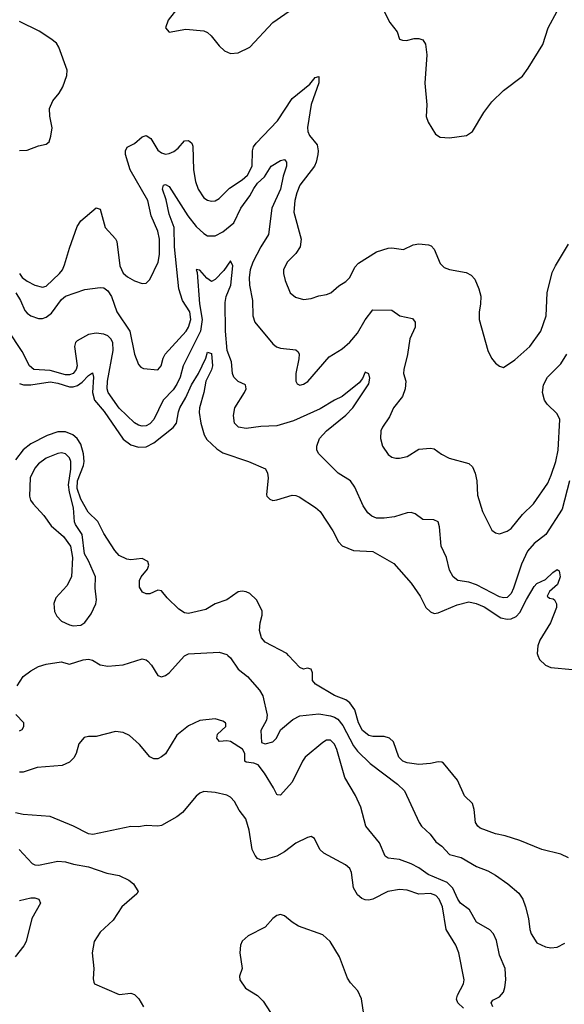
# Model space of a CAD drawing. Header units: inches. Extents: x 1173000 to 1307049, y 522583 to 678455.
# Tile 311 of 617: x 1275932 to 1278767, y 558183 to 563313. Entities that reach past the tile are written whole.
import ezdxf

# ---------------------------------------------------------------- set-up
doc = ezdxf.new("R2010")
doc.units = ezdxf.units.IN
doc.header["$MEASUREMENT"] = 0
doc.layers.add('B2575', color=7, linetype='Continuous')
doc.layers.add('B2576', color=7, linetype='Continuous')

msp = doc.modelspace()

# ---------------------------------------------------------------- linework, layer by layer
at = {"layer": 'B2575', "color": 5}
for points, elevation in [([(1275918.3, 559841.7), (1275950.4, 559890), (1275990, 559919.7), (1276030, 559942.4), (1276070, 559955.1), (1276146.6, 559966.6), (1276190, 559955.1), (1276262.3, 559977.7), (1276290, 559980.7), (1276310, 559975.1), (1276351.4, 559951.4), (1276390, 559944.2), (1276470, 559951.5), (1276570, 559982.9), (1276590, 559977), (1276598, 559970), (1276617, 559950), (1276650, 559895.3), (1276670, 559889.2), (1276690, 559896), (1276710, 559909.6), (1276790, 559998), (1276793.5, 560000)], 740), ([(1277015.9, 560000), (1277030, 559987.8), (1277070, 559929.6), (1277116.9, 559890), (1277179.5, 559819.5), (1277198.3, 559790), (1277219.5, 559690), (1277216.3, 559663.7), (1277187.7, 559610), (1277190, 559547.3), (1277210, 559540.2), (1277249, 559551), (1277269.2, 559570), (1277290, 559612.8), (1277354.2, 559665.8), (1277390, 559685.4), (1277490, 559695.9), (1277550, 559685.7), (1277570, 559679.5), (1277587.6, 559667.6), (1277615, 559635), (1277669.9, 559529.9), (1277690, 559501.1), (1277757.2, 559437.2), (1277898.7, 559330), (1277934.8, 559294.8), (1278011.2, 559130), (1278024.7, 559110), (1278068.3, 559068.3), (1278098.9, 559030), (1278130, 559006), (1278170, 558963.1), (1278230, 558948.2), (1278310, 558900.7), (1278370, 558877.2), (1278410, 558855.6), (1278473.3, 558810), (1278530, 558761.3), (1278551.1, 558730), (1278564.7, 558690), (1278581.1, 558630), (1278587.2, 558572.8), (1278594.8, 558550), (1278623.7, 558503.7), (1278670, 558481.6), (1278697.6, 558477.6), (1278730, 558480.1), (1278770, 558501.3)], 740), ([(1278790, 558946.6), (1278750, 558964.7), (1278650, 558989.7), (1278536, 559036), (1278460.1, 559060.1), (1278409.2, 559070), (1278330, 559100.5), (1278317, 559110), (1278304.7, 559130), (1278297.6, 559197.6), (1278289.5, 559229.5), (1278248.3, 559268.3), (1278211.3, 559350), (1278138.9, 559438.9), (1278130, 559444.8), (1278110, 559445.6), (1278070, 559437.1), (1278010, 559432.5), (1277950, 559440.2), (1277926.8, 559450), (1277905.5, 559470), (1277878.3, 559550), (1277857.4, 559570), (1277830, 559578.7), (1277770, 559578.4), (1277750, 559583.1), (1277716.9, 559610), (1277695.7, 559650), (1277676.1, 559716.1), (1277650, 559754.1), (1277629.2, 559769.2), (1277570, 559791.3), (1277471.8, 559850), (1277457, 559870), (1277456, 559910), (1277449.3, 559929.3), (1277430, 559934), (1277410, 559929.4), (1277390, 559936.9), (1277331.5, 560000)], 720), ([(1278629.8, 560000), (1278638.5, 559978.5), (1278669.1, 559949.1), (1278697.4, 559937.4), (1278810, 559927.1)], 720), ([(1275930, 559607), (1275944.7, 559615.3), (1275953.2, 559630), (1275953, 559650), (1275912.1, 559692.1)], 740), ([(1278396, 558170), (1278387.2, 558190), (1278395.5, 558204.5), (1278430, 558221.7), (1278450, 558246.3), (1278458.6, 558270), (1278462.6, 558310), (1278458.9, 558370), (1278430, 558438), (1278414.6, 558514.6), (1278399.1, 558550), (1278379.7, 558570), (1278309.9, 558609.9), (1278274.5, 558674.5), (1278227.7, 558710), (1278212.9, 558730), (1278186.9, 558786.9), (1278156.7, 558816.7), (1278058.6, 558858.6), (1278010, 558894.4), (1277970, 558915), (1277910, 558936.5), (1277850, 558944.2), (1277834, 558954), (1277804.8, 559024.8), (1277734.7, 559110), (1277707.8, 559210), (1277680.7, 559270), (1277624.4, 559364.4), (1277583.2, 559510), (1277570, 559538.2), (1277550, 559558.5), (1277530, 559558.3), (1277510, 559546), (1277418, 559470), (1277403.8, 559450), (1277350, 559339.7), (1277290, 559272), (1277274.5, 559274.5), (1277270, 559276), (1277254, 559310), (1277206.6, 559386.6), (1277172.8, 559430), (1277150, 559439.6), (1277110, 559444.9), (1277103.1, 559450), (1277103.9, 559490), (1277091.2, 559511.2), (1277030, 559551.3), (1277010, 559555.3), (1276972.5, 559552.5), (1276962.6, 559562.6), (1276958.9, 559570), (1276961.6, 559590), (1277004.7, 559630), (1277004.8, 559644.8), (1277003.7, 559650), (1276990, 559658), (1276950, 559669.6), (1276870, 559660.7), (1276810, 559633.6), (1276750, 559584.7), (1276690, 559487.6), (1276670, 559471.2), (1276650, 559462), (1276630, 559460.9), (1276610, 559471.6), (1276555.5, 559535.5), (1276503.8, 559583.8), (1276470, 559598.4), (1276430, 559603.9), (1276330, 559578.7), (1276290, 559578.4), (1276267.1, 559572.9), (1276239.5, 559540.5), (1276224.9, 559490), (1276212.7, 559467.3), (1276190, 559444.7), (1276153.5, 559426.5), (1276023.3, 559416.7), (1275950, 559393), (1275930, 559391.5)], 760), ([(1278242.4, 558162.4), (1278213.5, 558190), (1278206.2, 558210), (1278210.7, 558230), (1278243.1, 558290), (1278246.4, 558310), (1278218.2, 558450), (1278201.8, 558490), (1278152.5, 558572.5), (1278132.7, 558690), (1278115.5, 558730), (1278097.7, 558750), (1278070, 558759.9), (1278010, 558756.7), (1277950, 558778), (1277910, 558780.4), (1277848.8, 558771.2), (1277770, 558730.6), (1277750, 558725.6), (1277730, 558726.2), (1277713.4, 558733.4), (1277690, 558753.7), (1277669.9, 558789.9), (1277658.7, 558870), (1277650.7, 558890.7), (1277628.8, 558908.8), (1277516, 558970), (1277495.1, 558990), (1277466.6, 559046.6), (1277450, 559057.2), (1277430, 559051.8), (1277370, 559021.7), (1277310, 558977.8), (1277270, 558954.8), (1277210, 558936.4), (1277190, 558934.2), (1277170, 558942.2), (1277157.6, 558957.6), (1277142.5, 558990), (1277126.8, 559090), (1277109.8, 559149.8), (1277073.9, 559193.9), (1277050, 559239.5), (1277030, 559261.6), (1277010, 559272.8), (1276950, 559286.3), (1276890, 559291.6), (1276870, 559283.6), (1276850, 559267.3), (1276778.6, 559181.4), (1276750, 559159.7), (1276670, 559115.1), (1276650, 559111.3), (1276590, 559113.6), (1276550, 559107.6), (1276510, 559109.5), (1276312.3, 559067.7), (1276290, 559071.6), (1276211.6, 559111.6), (1276090, 559160.4), (1275950, 559170.8), (1275910, 559180.9)], 780), ([(1275929.3, 558989.3), (1275995.9, 558915.9), (1276010, 558909.2), (1276030, 558907.2), (1276130, 558929.1), (1276170, 558925.3), (1276212.4, 558912.4), (1276290, 558898.9), (1276386.1, 558866.1), (1276450, 558854), (1276499.3, 558830), (1276524.4, 558810), (1276547.7, 558770), (1276541.6, 558758.4), (1276463.6, 558690), (1276418.8, 558621.2), (1276350, 558558), (1276319.6, 558510), (1276308.9, 558450), (1276318, 558370), (1276314.8, 558314.8), (1276318, 558298), (1276321, 558290), (1276450, 558233), (1276510, 558241.2), (1276530, 558234.3), (1276551.3, 558211.3), (1276576.7, 558170)], 780), ([(1275930, 558724.3), (1275990, 558738.2), (1276010, 558737.4), (1276030.3, 558730), (1276040.2, 558710), (1275994, 558630), (1275964.6, 558510), (1275953, 558487), (1275907.4, 558430)], 760), ([(1277723.5, 558130), (1277710.8, 558210.8), (1277692.7, 558252.7), (1277654.3, 558294.3), (1277638.6, 558318.6), (1277597.3, 558430), (1277547.9, 558510), (1277510, 558543.8), (1277384, 558590), (1277351, 558610), (1277310, 558643.9), (1277290, 558649.7), (1277270, 558644.7), (1277250.3, 558630), (1277210, 558585.1), (1277121.3, 558538.7), (1277090, 558511.3), (1277080.6, 558490), (1277078.5, 558450), (1277090.4, 558369.6), (1277075.5, 558330), (1277078.4, 558310), (1277107.2, 558267.2), (1277170, 558228.9), (1277199.2, 558199.2), (1277257.1, 558110)], 820)]:
    msp.add_lwpolyline(points, dxfattribs=dict(at, elevation=elevation))
at = {"layer": 'B2576', "color": 5}
for points, elevation in [([(1277782.6, 563450), (1277858.3, 563298.3), (1277896.3, 563250), (1277910, 563212), (1277925.5, 563205.5), (1277945.2, 563205.2), (1277985.6, 563214.4), (1278010, 563214.9), (1278030, 563207.3), (1278045.1, 563185.1), (1278052.4, 563130), (1278041.6, 562981.6), (1278051.7, 562870), (1278048.8, 562808.8), (1278058.4, 562778.4), (1278096.7, 562716.7), (1278120.4, 562700.4), (1278170, 562697), (1278259, 562710), (1278290, 562730.6), (1278348.2, 562830), (1278390, 562884.4), (1278450, 562943.8), (1278550, 563019.1), (1278580.1, 563059.9), (1278655.9, 563184.1), (1278684.1, 563270), (1278730, 563356.5)], 820), ([(1276766.8, 563390), (1276704, 563310), (1276691, 563270), (1276710, 563247.7), (1276796.6, 563263.4), (1276890, 563254.9), (1276910, 563246.7), (1276929.3, 563229.3), (1276970, 563177.1), (1276998, 563150), (1277030, 563136), (1277070, 563140.9), (1277130, 563170.3), (1277250, 563297.4), (1277374.6, 563385.4)], 820), ([(1275930.4, 562630.4), (1275970, 562633.7), (1276030, 562654.9), (1276070, 562663.7), (1276084.2, 562675.8), (1276094.4, 562705.6), (1276100.2, 562750), (1276087.9, 562810), (1276087, 562850), (1276104.5, 562890), (1276137.2, 562930), (1276156.8, 562963.2), (1276177.5, 563022.5), (1276179.5, 563050), (1276135.6, 563170), (1276122.4, 563190), (1276093.8, 563213.8), (1276032.2, 563252.2), (1275930, 563303.1)], 820), ([(1275930.8, 561990), (1275943.8, 561970), (1275970.1, 561950.1), (1276010, 561928.8), (1276050, 561919.4), (1276070, 561925.2), (1276138.3, 561990), (1276154.9, 562010), (1276165.2, 562034.8), (1276190, 562123.1), (1276230, 562235.3), (1276250, 562264.9), (1276330, 562332.7), (1276350, 562325.5), (1276376.6, 562230), (1276431.2, 562171.2), (1276437.8, 562157.8), (1276453.4, 562030), (1276470, 561992.9), (1276492.2, 561972.2), (1276530, 561952.7), (1276570, 561938.7), (1276590, 561940.5), (1276610, 561958.4), (1276652.2, 562050), (1276659.1, 562090), (1276659.2, 562170), (1276650.3, 562210.3), (1276616.8, 562290), (1276597.9, 562370), (1276507.4, 562530), (1276482, 562610), (1276482.2, 562630), (1276491.5, 562648.5), (1276530, 562668.3), (1276570, 562701.8), (1276590, 562709.3), (1276614.1, 562694.1), (1276650, 562633.4), (1276670, 562618.9), (1276690, 562612.7), (1276710, 562615.2), (1276733.9, 562626.1), (1276756.3, 562643.7), (1276790, 562681.6), (1276810, 562683.8), (1276827.7, 562670), (1276833.7, 562653.7), (1276837, 562530), (1276847.1, 562470), (1276861.5, 562430), (1276890, 562385.4), (1276910, 562373), (1276930, 562367.3), (1276950, 562368.2), (1276970, 562381.8), (1277024.4, 562435.6), (1277090, 562477.8), (1277117.6, 562502.4), (1277141.3, 562550), (1277144, 562630), (1277149.4, 562650.6), (1277162.7, 562670), (1277273.6, 562786.4), (1277350, 562902.1), (1277442.4, 562977.6), (1277470, 563010.9), (1277490, 563017.1), (1277490, 562983), (1277449.2, 562870.8), (1277430.9, 562750.9), (1277432.1, 562730), (1277440.8, 562710), (1277480, 562660), (1277485.6, 562630), (1277483.5, 562610), (1277475.5, 562570), (1277466.3, 562550), (1277390.7, 562450), (1277373.8, 562410), (1277363.4, 562370), (1277358.2, 562310), (1277397.2, 562170), (1277392.3, 562130), (1277370, 562094.3), (1277324.2, 562050), (1277305.7, 562010), (1277305.7, 561990), (1277314.5, 561954.5), (1277340.4, 561890), (1277367.9, 561867.9), (1277410, 561854.6), (1277450, 561859.5), (1277490, 561874), (1277530, 561881.7), (1277552, 561890), (1277594, 561926), (1277630, 561948.8), (1277649.8, 561970.2), (1277677.4, 562022.6), (1277696.3, 562043.7), (1277790, 562103.2), (1277850, 562122.6), (1277870, 562124.2), (1277930, 562115.5), (1277981, 562139), (1278010, 562145.7), (1278060.5, 562140.5), (1278074.1, 562134.1), (1278090, 562117.1), (1278121.6, 562041.6), (1278141.6, 562021.6), (1278170, 562011.8), (1278255.9, 561995.9), (1278281.8, 561981.8), (1278300.8, 561960.8), (1278322.6, 561910), (1278332.4, 561872.4), (1278331.4, 561830), (1278324.2, 561790), (1278324.9, 561750), (1278368.9, 561588.9), (1278388.7, 561548.7), (1278410, 561522.8), (1278430, 561506.8), (1278450, 561500.7), (1278510, 561540.3), (1278588.3, 561610), (1278645.1, 561690), (1278672.2, 561770), (1278678.5, 561890), (1278704.6, 561995.4), (1278721.1, 562030), (1278790, 562143.1)], 780), ([(1275911, 561890), (1275935.6, 561850), (1275957.6, 561797.6), (1275970, 561783.2), (1275990, 561769.2), (1276030, 561756.5), (1276050, 561755.8), (1276070, 561762), (1276097.1, 561782.9), (1276150, 561854.6), (1276170, 561871.6), (1276270, 561906.2), (1276350, 561918), (1276370, 561916), (1276390, 561899.6), (1276410, 561870.3), (1276437.5, 561790), (1276505.5, 561690), (1276530.1, 561570.1), (1276550, 561515.5), (1276562, 561502), (1276575.6, 561495.6), (1276650, 561489.2), (1276668.5, 561510), (1276679.1, 561550), (1276689.4, 561570.6), (1276798.5, 561690), (1276810.8, 561710), (1276823, 561750), (1276816.6, 561790), (1276779.9, 561850), (1276759.9, 561910), (1276737.7, 562130), (1276735.5, 562230), (1276710, 562299.7), (1276694.5, 562374.5), (1276674.5, 562430), (1276680.7, 562450), (1276690, 562454.7), (1276710, 562443.1), (1276806.7, 562290), (1276850, 562235), (1276890, 562199.2), (1276910, 562187.3), (1276950, 562187.3), (1276990, 562207.8), (1277046, 562254), (1277083.9, 562330), (1277130, 562394.3), (1277150, 562432.5), (1277170, 562460.6), (1277205.6, 562494.4), (1277240.8, 562550), (1277290, 562579.2), (1277310, 562584.4), (1277321.1, 562570), (1277320.2, 562550), (1277302.7, 562497.3), (1277289.4, 562430), (1277244.5, 562330), (1277226.8, 562193.2), (1277187.5, 562130), (1277146.2, 562050), (1277131.6, 562010), (1277127, 561970), (1277129, 561930), (1277144.5, 561850), (1277145, 561770), (1277156.4, 561736.4), (1277250, 561624.4), (1277268.4, 561608.4), (1277290, 561600.8), (1277370, 561593.1), (1277381.7, 561581.7), (1277386, 561570), (1277385.5, 561545.5), (1277370.2, 561470), (1277369.1, 561430), (1277375.8, 561415.8), (1277390, 561408.5), (1277410, 561413.4), (1277432, 561428), (1277543.6, 561556.4), (1277610, 561598.7), (1277650, 561632), (1277690, 561679.5), (1277730, 561749), (1277770, 561801), (1277870, 561799.5), (1277910.2, 561770.2), (1277976.5, 561756.5), (1277990, 561736), (1277990.3, 561710), (1277962.3, 561650), (1277951.5, 561568.5), (1277931.8, 561490), (1277930.4, 561470), (1277943.1, 561430), (1277938.3, 561390), (1277924.7, 561350), (1277878.3, 561290), (1277856.7, 561243.3), (1277820.3, 561190), (1277812.2, 561170), (1277810.4, 561130), (1277820.4, 561090), (1277850, 561048), (1277870, 561032.7), (1277890, 561028.2), (1277910, 561028.2), (1277950, 561037.6), (1278010, 561075.5), (1278070, 561080.4), (1278090, 561076.4), (1278128.2, 561048.2), (1278167.8, 561027.8), (1278270, 561001.1), (1278290, 560982.4), (1278303.6, 560950), (1278311.4, 560910), (1278315.8, 560835.8), (1278340.9, 560750), (1278390, 560653.4), (1278410, 560639.3), (1278430, 560634.4), (1278470, 560647.4), (1278490, 560661.1), (1278550, 560734.4), (1278607.3, 560790), (1278681.8, 560898.2), (1278699.9, 560940.1), (1278722.9, 561010), (1278736, 561070), (1278745, 561230), (1278730, 561259.7), (1278678.3, 561310), (1278663.5, 561330), (1278653.5, 561370), (1278658.5, 561410), (1278680.4, 561450), (1278750, 561519), (1278781.1, 561570)], 760), ([(1278795.1, 560910), (1278757.1, 560762.9), (1278671, 560630), (1278610, 560584.4), (1278576.3, 560543.7), (1278543.9, 560476.1), (1278503.6, 560350), (1278490, 560323.6), (1278470, 560302.9), (1278450, 560300.5), (1278430, 560305.4), (1278310, 560368.8), (1278270, 560381.5), (1278213.4, 560390), (1278189.4, 560409.4), (1278170, 560444.9), (1278153.6, 560510), (1278126.7, 560570), (1278117.8, 560670), (1278110, 560696.3), (1278087.3, 560707.3), (1278030, 560708.8), (1277990, 560738.5), (1277970, 560745.8), (1277950, 560743.9), (1277883.1, 560723.1), (1277830, 560714.7), (1277790, 560715.3), (1277765.4, 560725.4), (1277743.9, 560743.9), (1277720.2, 560780.2), (1277676.4, 560876.4), (1277653.4, 560910), (1277590.2, 560950.2), (1277488.7, 561050), (1277479, 561070), (1277479.2, 561090), (1277492.8, 561130), (1277529.3, 561170), (1277630, 561252.6), (1277666.1, 561290), (1277750, 561416.2), (1277755.1, 561444.9), (1277750, 561468), (1277730, 561476.3), (1277715.9, 561444.1), (1277699, 561421), (1277610.4, 561349.6), (1277570, 561331), (1277495.4, 561284.6), (1277356.9, 561223.1), (1277270, 561196.8), (1277186.8, 561193.2), (1277110, 561183.5), (1277070.7, 561190), (1277050.4, 561210), (1277044, 561250), (1277051.4, 561290), (1277102.6, 561370), (1277110.4, 561390), (1277107.3, 561410), (1277070, 561428.4), (1277046.7, 561450), (1277039.6, 561470), (1277034.7, 561530), (1277012.3, 561590), (1277003.1, 561690), (1277001.4, 561838.6), (1277007.1, 561870), (1277030.8, 561930), (1277041.5, 562030), (1277030, 562056.3), (1276994.5, 562005.5), (1276950, 561958.9), (1276930, 561948.9), (1276905.6, 561965.6), (1276870, 562008.4), (1276850, 562010.7), (1276855.1, 561995.1), (1276867.8, 561832.2), (1276882.5, 561750), (1276872.3, 561690), (1276782.4, 561510), (1276767.5, 561450), (1276750, 561414.5), (1276730, 561384.2), (1276679.4, 561330), (1276630, 561230.2), (1276610, 561207.8), (1276590, 561196.6), (1276570, 561194.3), (1276550, 561199.3), (1276530, 561212.9), (1276450, 561288.8), (1276392.2, 561370), (1276386.5, 561390), (1276388.1, 561430), (1276418.1, 561590), (1276416.8, 561630), (1276406.9, 561650), (1276390, 561665.2), (1276370, 561674.2), (1276330, 561680.2), (1276290, 561673.2), (1276230, 561639.6), (1276222.2, 561630), (1276217.6, 561610), (1276231, 561510), (1276226, 561490), (1276210, 561469.2), (1276190, 561462.7), (1276170, 561463.2), (1276090, 561485.8), (1276005.7, 561490), (1275982.7, 561510), (1275944.8, 561584.8), (1275870, 561697.3)], 740), ([(1275930, 561416.7), (1275950.6, 561410.6), (1275989.8, 561409.8), (1276090, 561426.5), (1276130, 561419.6), (1276190, 561399.4), (1276210, 561399), (1276232.4, 561407.6), (1276256.3, 561423.7), (1276290, 561459.7), (1276310, 561473.1), (1276315.4, 561450), (1276311.1, 561370), (1276321.3, 561330), (1276371.9, 561271.9), (1276470, 561127.9), (1276510, 561097.1), (1276550, 561084.7), (1276590, 561087), (1276630, 561108), (1276731.4, 561188.6), (1276748.3, 561210), (1276758.5, 561270), (1276766.1, 561290), (1276796.2, 561343.8), (1276825.3, 561410), (1276863.1, 561470), (1276900.6, 561550), (1276910, 561580.5), (1276930, 561573), (1276935.2, 561510), (1276931.1, 561488.9), (1276901.2, 561430), (1276891, 561370), (1276867.9, 561290), (1276866.4, 561266.4), (1276874, 561210), (1276891.4, 561150), (1276906.2, 561126.2), (1276957.2, 561077.2), (1276990, 561055.5), (1277122.8, 561010), (1277212.3, 560972.3), (1277221.6, 560950), (1277225.1, 560925.1), (1277217, 560837), (1277218.4, 560830), (1277234.3, 560814.3), (1277250, 560808.2), (1277270, 560810.3), (1277350, 560835.3), (1277370, 560834), (1277386.1, 560826.1), (1277471.9, 560771.9), (1277496.9, 560750), (1277562.2, 560650), (1277591.9, 560591.9), (1277611.3, 560571.3), (1277670, 560546.3), (1277770, 560541.5), (1277879.3, 560479.3), (1277970, 560376.3), (1278016.9, 560310), (1278047.1, 560250), (1278070, 560226.7), (1278090, 560219.7), (1278110, 560221.6), (1278210, 560263.5), (1278270, 560278.9), (1278308.9, 560271.1), (1278350, 560254), (1278436.4, 560196.4), (1278470, 560188.8), (1278490, 560191.6), (1278516.1, 560203.9), (1278536.5, 560223.5), (1278570, 560291.5), (1278610, 560358.8), (1278624.7, 560375.3), (1278670, 560396.3), (1278707.6, 560432.4), (1278730, 560447.7), (1278741, 560441), (1278746, 560410), (1278732.9, 560370), (1278690, 560334), (1278678, 560310), (1278690, 560298), (1278710, 560296), (1278716, 560290), (1278726, 560270), (1278726, 560250), (1278695.5, 560170), (1278640.8, 560079.2), (1278629, 560051), (1278625.8, 560010), (1278629.8, 560000)], 720), ([(1277331.5, 560000), (1277322.2, 560010), (1277209.1, 560069.1), (1277190, 560091.9), (1277179.7, 560130), (1277184, 560170), (1277194.4, 560210), (1277193.3, 560233.3), (1277164.1, 560290), (1277130, 560322.2), (1277110, 560332), (1277090, 560334.9), (1277070, 560331.4), (1277009.3, 560290.7), (1276950, 560269.9), (1276900.3, 560239.7), (1276810, 560219.3), (1276790, 560222.4), (1276760.6, 560240.6), (1276699.9, 560299.9), (1276670, 560337.2), (1276650, 560339.7), (1276610, 560321.1), (1276590, 560321.1), (1276570.8, 560330.8), (1276555.7, 560355.7), (1276554.5, 560390), (1276563.2, 560410), (1276597.5, 560450), (1276604.7, 560470), (1276599, 560490), (1276570, 560505.2), (1276510, 560498.7), (1276490, 560501.9), (1276450, 560521.6), (1276427.1, 560547.1), (1276370, 560635.6), (1276339, 560699), (1276287.2, 560747.2), (1276250, 560815), (1276230, 560870), (1276232.8, 560910), (1276264.4, 560990), (1276267.5, 561010), (1276263.3, 561050), (1276250, 561100.3), (1276231.2, 561131.2), (1276208, 561150), (1276170, 561164.9), (1276130, 561165.4), (1276074.4, 561145.6), (1275990, 561102.9), (1275950, 561071.1), (1275910, 561020.2)], 720), ([(1276793.5, 560000), (1276810, 560009.5), (1276970, 560016.9), (1277010, 560005.1), (1277015.9, 560000)], 740)]:
    msp.add_lwpolyline(points, dxfattribs=dict(at, elevation=elevation))
at = {"layer": 'B2576', "color": 5, "elevation": 740}
msp.add_lwpolyline([(1276150, 561055.2), (1276130, 561052), (1276070, 561028.5), (1276030, 560998.5), (1276010, 560976), (1275985.5, 560925.5), (1275981.8, 560830), (1275987.2, 560810), (1276001.5, 560790), (1276056.9, 560730), (1276096, 560676), (1276160.3, 560620.3), (1276196.3, 560570), (1276207.3, 560510), (1276201.3, 560410), (1276177.3, 560362.7), (1276119.8, 560300.2), (1276109.5, 560270.5), (1276110.2, 560250), (1276113.4, 560230), (1276124.6, 560204.6), (1276150, 560179.6), (1276190, 560159.6), (1276210, 560154.6), (1276250, 560158.4), (1276270, 560172.7), (1276303.7, 560216.3), (1276328.7, 560270), (1276331.8, 560290), (1276324.7, 560350), (1276326.3, 560410), (1276290, 560494), (1276269.3, 560530), (1276256, 560630), (1276222.2, 560682.2), (1276217.1, 560697.1), (1276212.1, 560770), (1276191.2, 560851.2), (1276186.1, 560890), (1276198.3, 560970), (1276198, 561010), (1276190.9, 561030), (1276180.7, 561040.7), (1276170, 561050.5)], close=True, dxfattribs=at)

doc.saveas('drawing.dxf')
